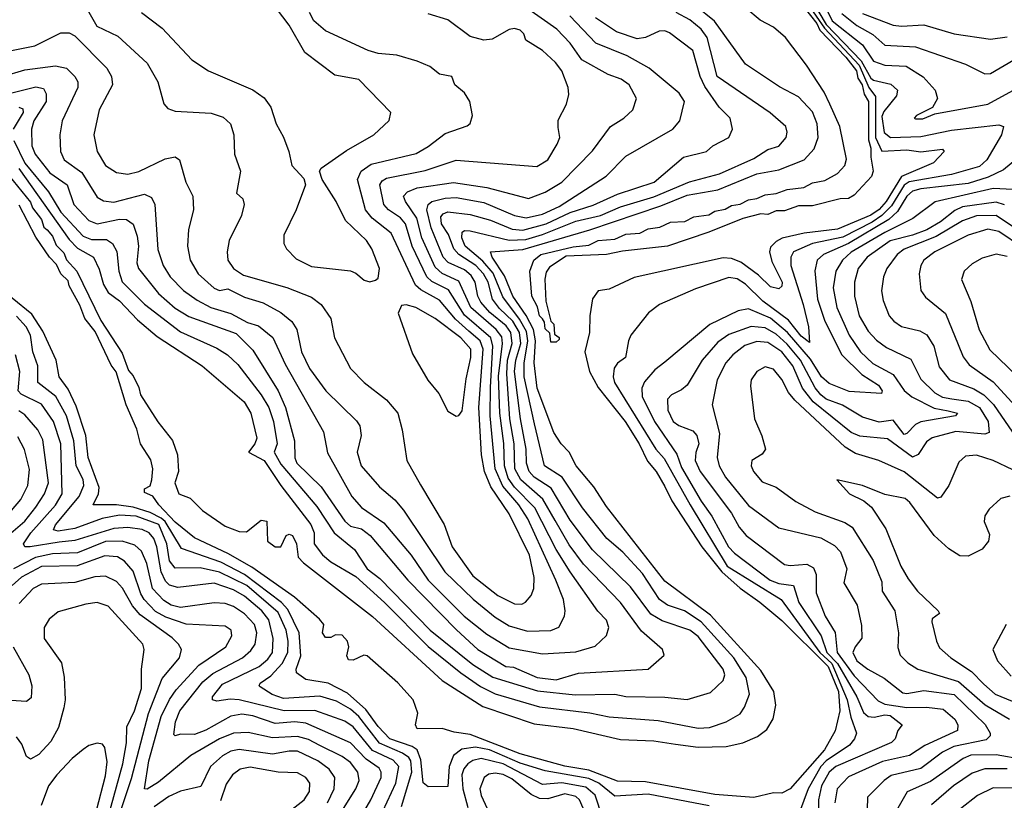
# Model space of a CAD drawing. Extents: x 1308313 to 1441400, y 959662 to 1036319.
# Tile 622 of 656: x 1384537 to 1388075, y 1004734 to 1007539. Entities that reach past the tile are written whole.
import ezdxf

# ---------------------------------------------------------------- set-up
doc = ezdxf.new("R2010")
doc.units = 0

msp = doc.modelspace()

# ---------------------------------------------------------------- linework, layer by layer
at = {"layer": '0CON10XD'}
for points in [[(1387395, 1007663.3), (1387456.5, 1007535), (1387565, 1007448.8), (1387605, 1007390), (1387644.9, 1007374.9), (1387722.2, 1007372.2), (1387783.1, 1007333.1), (1387826.7, 1007285), (1387834.4, 1007255), (1387816.4, 1007223.6), (1387759.2, 1007195), (1387751.2, 1007185), (1387755, 1007182.5), (1387782.2, 1007182.2), (1387825, 1007200), (1388015, 1007235.7), (1388105, 1007284.7)], [(1387355, 1007582.6), (1387401.4, 1007525), (1387411.5, 1007501.5), (1387505, 1007403.9), (1387543.4, 1007355), (1387548.2, 1007328.2), (1387563.5, 1007305), (1387571.4, 1007271.4), (1387586.5, 1007245), (1387586.6, 1007106.6), (1387595, 1007076.7), (1387595.2, 1007045), (1387602.9, 1006995), (1387597.5, 1006975), (1387535, 1006908.1), (1387515, 1006896.5), (1387485, 1006895.5), (1387385, 1006869.7), (1387335, 1006869.3), (1387285, 1006851.8), (1387255, 1006851.5), (1387225, 1006839.2), (1387199.3, 1006840.7), (1387135, 1006824.8), (1387012.9, 1006775), (1386865, 1006724.7), (1386702.6, 1006707.4), (1386645, 1006694.7), (1386500.9, 1006689.1), (1386440.4, 1006649.6), (1386428.6, 1006631.4), (1386424.2, 1006605.8), (1386426.8, 1006526.8), (1386445.8, 1006455.8), (1386455.6, 1006445), (1386458.3, 1006408.3), (1386475, 1006396.7), (1386475, 1006390), (1386465, 1006380), (1386445, 1006380), (1386441.7, 1006411.7), (1386425, 1006427.5), (1386422.3, 1006452.3), (1386415, 1006463.3), (1386405, 1006474), (1386397.5, 1006507.5), (1386377.5, 1006545), (1386369.4, 1006635), (1386383.6, 1006675), (1386409.4, 1006695), (1386525, 1006722.9), (1386582, 1006728), (1386615, 1006745.2), (1386675, 1006750), (1386715, 1006767.6), (1386765, 1006771.8), (1386795, 1006787.7), (1386836.6, 1006793.4), (1386875, 1006811.3), (1386926.5, 1006813.5), (1386959.3, 1006830.7), (1387012.8, 1006837.2), (1387035, 1006850.7), (1387072.2, 1006857.8), (1387095, 1006871.2), (1387125, 1006876.3), (1387155, 1006891.8), (1387185, 1006896.2), (1387215, 1006909.4), (1387255.3, 1006914.7), (1387295, 1006929), (1387353.8, 1006936.2), (1387385, 1006952.9), (1387429.6, 1006960.4), (1387475, 1006986.5), (1387501.1, 1007015), (1387507.5, 1007037.5), (1387483.3, 1007155), (1387447.2, 1007235), (1387427.8, 1007277.8), (1387364.1, 1007375), (1387288.4, 1007475), (1387245, 1007512.2), (1387197.5, 1007537.5), (1387094.3, 1007625)], [(1387381.8, 1007611.8), (1387435, 1007521.4), (1387560.9, 1007390.9), (1387595, 1007329.1), (1387605, 1007321), (1387667.3, 1007307.3), (1387691.1, 1007285), (1387687.6, 1007265), (1387641.2, 1007208.8), (1387635, 1007191.2), (1387643.3, 1007133.3), (1387666, 1007115), (1387775, 1007119.1), (1387885, 1007141.6), (1388055, 1007160.9), (1388071.9, 1007155), (1388064.2, 1007125), (1388011.9, 1007035), (1387985, 1007011), (1387885, 1006982.3), (1387733.3, 1006956.7), (1387715, 1006943.7), (1387669.7, 1006870.3), (1387634.7, 1006835.3), (1387599.3, 1006810.7), (1387495, 1006757.4), (1387385, 1006734.9), (1387317.8, 1006705), (1387307.1, 1006685), (1387307.2, 1006655), (1387351.9, 1006515), (1387371.1, 1006435), (1387375, 1006378.6), (1387345, 1006401.9), (1387299.1, 1006459.1), (1387207.2, 1006527.2), (1387145, 1006588.1), (1387115, 1006607.9), (1387085, 1006612.9), (1386965, 1006571.8), (1386835.7, 1006515), (1386796.7, 1006485), (1386733.3, 1006405), (1386723.8, 1006385), (1386713.3, 1006325), (1386685, 1006304.3), (1386673.4, 1006286.6), (1386669.5, 1006255), (1386674.4, 1006235), (1386823.1, 1005995), (1386852.4, 1005962.4), (1386945.7, 1005795.7), (1387078.3, 1005575), (1387273, 1005455), (1387412.1, 1005265), (1387455, 1005224.8), (1387510.1, 1005095), (1387522.9, 1005032.9), (1387543.6, 1004975), (1387536.9, 1004955), (1387518.6, 1004931.4), (1387435, 1004875.9), (1387415, 1004855.4), (1387369.5, 1004775), (1387338.6, 1004691.4)], [(1384475, 1007334.3), (1384555, 1007358.2), (1384665, 1007372.5), (1384705, 1007364.1), (1384735.2, 1007335.2), (1384745.8, 1007315), (1384745.7, 1007295), (1384688.8, 1007175), (1384680.5, 1007125), (1384683.7, 1007065), (1384696.9, 1007035), (1384760.2, 1006990.2), (1384815, 1006900.8), (1384838.3, 1006888.3), (1384875, 1006883.5), (1384985, 1006912.4), (1385010.2, 1006900.2), (1385022.2, 1006875), (1385032.9, 1006712.9), (1385052.3, 1006655), (1385077.1, 1006615), (1385125.1, 1006565.1), (1385175, 1006530.4), (1385223.1, 1006505), (1385295, 1006483.2), (1385355, 1006451.2), (1385395, 1006438.6), (1385446.6, 1006396.6), (1385490.6, 1006300.6), (1385628.2, 1006058.2), (1385642.4, 1005982.4), (1385730.7, 1005825), (1385765, 1005785.7), (1385845, 1005730.8), (1385943.5, 1005615), (1386004.4, 1005525), (1386134.3, 1005395), (1386215, 1005330.9), (1386295, 1005282), (1386415, 1005260.3), (1386535, 1005267.4), (1386605, 1005287.5), (1386645, 1005325.7), (1386653.9, 1005355), (1386645, 1005381.1), (1386613.6, 1005413.6), (1386515, 1005554.2), (1386464.9, 1005635), (1386387.6, 1005785), (1386315, 1005859.2), (1386291.8, 1005891.8), (1386278.4, 1005935), (1386275.8, 1006015.8), (1386262.2, 1006125), (1386257.7, 1006257.7), (1386271.3, 1006375), (1386268.6, 1006398.6), (1386249, 1006425), (1386158, 1006505), (1386115, 1006599), (1386055, 1006626.9), (1386029.2, 1006649.2), (1385982.2, 1006755), (1385964, 1006825), (1385922.7, 1006885), (1385916.3, 1006905), (1385930.3, 1006919.7), (1385965.1, 1006934.9), (1386095, 1006953.9), (1386215, 1006935.2), (1386365, 1006896.7), (1386425, 1006918.7), (1386484.5, 1006955.5), (1386595, 1007067.1), (1386660, 1007155), (1386707.8, 1007185), (1386740, 1007215), (1386752.7, 1007255), (1386727.1, 1007305), (1386698.2, 1007325), (1386651.7, 1007341.7), (1386556.4, 1007395), (1386514.7, 1007455), (1386466.3, 1007505), (1386342.6, 1007592.6)], [(1384498.3, 1006978.3), (1384575, 1006883.3), (1384582.3, 1006862.3), (1384615, 1006821.2), (1384623.8, 1006793.8), (1384635, 1006783.3), (1384655, 1006761.2), (1384668, 1006728), (1384695, 1006701.2), (1384705.5, 1006675.5), (1384742, 1006635), (1384828.3, 1006458.3), (1384905, 1006340), (1384927.9, 1006277.9), (1384945, 1006258.8), (1384965, 1006216.7), (1384971.2, 1006191.2), (1385033.3, 1006093.3), (1385086.1, 1006026.1), (1385103.3, 1005975), (1385107.1, 1005915), (1385094.2, 1005875), (1385108.4, 1005835), (1385149.6, 1005819.6), (1385194.1, 1005775), (1385275, 1005718.2), (1385325, 1005699.4), (1385351.7, 1005698.3), (1385405, 1005740), (1385425, 1005736.7), (1385427.1, 1005665), (1385455, 1005644.6), (1385475.6, 1005644.4), (1385494.2, 1005685), (1385505, 1005690), (1385516.7, 1005685), (1385531.2, 1005655), (1385537.1, 1005607.1), (1385557, 1005587), (1385805, 1005394), (1386055, 1005164.7), (1386201.2, 1005071.2), (1386385, 1005008.5), (1386525, 1004992), (1386695, 1004952.3), (1386815, 1004946.9), (1386893.3, 1004935), (1386975, 1004924), (1387075, 1004926.9), (1387135, 1004940.7), (1387187.3, 1004962.7), (1387221.5, 1004988.5), (1387243.8, 1005026.2), (1387253.3, 1005075), (1387246.8, 1005125), (1387199.8, 1005199.8), (1387018.8, 1005398.8), (1386855, 1005521.1), (1386645, 1005789.7), (1386600.1, 1005860.1), (1386536.3, 1005935), (1386511.3, 1005985), (1386481.8, 1006015), (1386455.8, 1006055), (1386396, 1006215), (1386385.1, 1006305.1), (1386390, 1006385), (1386382.6, 1006425), (1386356.3, 1006476.3), (1386308.4, 1006545), (1386278.8, 1006618.8), (1386234.2, 1006685), (1386228.2, 1006705), (1386345, 1006712.5), (1386585, 1006783.1), (1386840.2, 1006869.8), (1386935, 1006907.9), (1387045, 1006927.3), (1387185, 1006984.4), (1387265, 1006998.8), (1387355.4, 1007035), (1387391.4, 1007075), (1387406, 1007115), (1387402.3, 1007165), (1387385, 1007207.6), (1387335, 1007261.7), (1387267.4, 1007297.4), (1387145, 1007379.1), (1387033, 1007533), (1386965, 1007589)], [(1387369, 1007595), (1387428.6, 1007508.6), (1387553.2, 1007375), (1387587.4, 1007295), (1387612.2, 1007262.2), (1387611.8, 1007115), (1387635, 1007066.8), (1387725, 1007071), (1387775, 1007064.2), (1387853, 1007073), (1387858.5, 1007065), (1387820.6, 1007025), (1387705, 1006975.8), (1387650.1, 1006885), (1387625, 1006856.8), (1387595, 1006836), (1387475, 1006785.8), (1387355, 1006771.1), (1387276.7, 1006753.3), (1387255, 1006742.3), (1387235, 1006720.9), (1387230.6, 1006705), (1387239.7, 1006669.7), (1387277, 1006595), (1387275, 1006580.6), (1387265, 1006571.5), (1387235, 1006578.5), (1387191, 1006621), (1387127.5, 1006667.5), (1387095, 1006680.2), (1387065, 1006683.2), (1386745, 1006612.7), (1386655, 1006570), (1386615, 1006564.4), (1386595, 1006535.8), (1386585.4, 1006475), (1386584, 1006415), (1386567.7, 1006345), (1386584.4, 1006275), (1386615, 1006217.1), (1386712.5, 1006095), (1386762.1, 1006015), (1386792.2, 1005952.2), (1386823.4, 1005915), (1386855, 1005861.8), (1386879.6, 1005809.6), (1386988.4, 1005645), (1387059.4, 1005555), (1387125, 1005495.4), (1387196.1, 1005446.1), (1387275, 1005379.7), (1387442, 1005215), (1387478.5, 1005125), (1387483.2, 1005055), (1387466.7, 1004983.3), (1387428.5, 1004915), (1387305, 1004774.8), (1387275, 1004759.3), (1387245, 1004760), (1387175, 1004743.2), (1387035, 1004754.1), (1386785, 1004800.4), (1386685, 1004802.6), (1386581.4, 1004841.4), (1386495, 1004855.7), (1386335, 1004900.4), (1386155, 1004970.3), (1386098.3, 1004978.3), (1386055, 1004992.2), (1385965, 1004990.8), (1385958.6, 1005005), (1385967, 1005047), (1385950.8, 1005095), (1385895, 1005156.2), (1385785, 1005253.1), (1385773.3, 1005255), (1385735, 1005236.9), (1385718.3, 1005238.3), (1385712.2, 1005252.2), (1385718.9, 1005285), (1385714.4, 1005305), (1385695, 1005327.5), (1385671.7, 1005328.3), (1385655, 1005318.8), (1385635, 1005318.8), (1385624.3, 1005335), (1385629.2, 1005365), (1385614.6, 1005385), (1385523.9, 1005463.9), (1385371.1, 1005571.1), (1385285, 1005621), (1385165, 1005677.2), (1385095, 1005732.9), (1385036.5, 1005795), (1385015, 1005826.4), (1384985, 1005840), (1384985, 1005852.5), (1385005, 1005863.8), (1385012.1, 1005885), (1385014.7, 1005925), (1385007.7, 1005957.7), (1384970.4, 1006015), (1384957.6, 1006067.6), (1384919.2, 1006155), (1384883, 1006273), (1384865, 1006297.5), (1384808, 1006418), (1384771.2, 1006465), (1384752.7, 1006512.7), (1384715, 1006582.5), (1384710.8, 1006600.8), (1384684, 1006625), (1384669.5, 1006659.5), (1384643.8, 1006685), (1384595, 1006757.5), (1384535, 1006872.5)], [(1384771.1, 1007591.1), (1384813.5, 1007515), (1384889.2, 1007479.2), (1384995, 1007382.2), (1385033.5, 1007315), (1385055, 1007236.7), (1385069.4, 1007219.4), (1385095, 1007210.4), (1385225, 1007202.8), (1385268.3, 1007188.3), (1385294.5, 1007165), (1385306.4, 1007125), (1385308.1, 1007055), (1385330.4, 1006995), (1385315.8, 1006915), (1385338, 1006895), (1385343.5, 1006875), (1385333.2, 1006835), (1385289.2, 1006745), (1385281.7, 1006705), (1385285, 1006674.4), (1385305, 1006644.6), (1385341, 1006621), (1385496.4, 1006576.4), (1385585, 1006542), (1385620, 1006515), (1385654.6, 1006465), (1385668.5, 1006395), (1385725.5, 1006285), (1385775, 1006234.5), (1385855, 1006172.7), (1385895.3, 1006125.3), (1385910.9, 1006065), (1385927.3, 1005955), (1385977.2, 1005867.2), (1386062.2, 1005725), (1386090.2, 1005645), (1386165, 1005540.2), (1386255, 1005470), (1386315, 1005440), (1386341.2, 1005438.8), (1386354.7, 1005445.3), (1386375, 1005470), (1386384.7, 1005495), (1386385.2, 1005534.8), (1386368.8, 1005615), (1386295, 1005762.9), (1386230.2, 1005860.2), (1386207.2, 1005915), (1386195.6, 1005975), (1386186.8, 1006145), (1386201.6, 1006355), (1386191.3, 1006385), (1386151.1, 1006418.9), (1386102.3, 1006462.3), (1386045, 1006531), (1385978, 1006568), (1385959.4, 1006585), (1385871.3, 1006771.3), (1385802.9, 1006825), (1385779, 1006855), (1385750.2, 1006965), (1385764.2, 1006995), (1385799.8, 1007020.2), (1385961.7, 1007058.3), (1386005, 1007082.9), (1386065, 1007129.6), (1386145, 1007156.9), (1386155, 1007166.2), (1386164.3, 1007195), (1386154.2, 1007245), (1386135, 1007276), (1386100, 1007305), (1386090, 1007335), (1386045, 1007343.3), (1386010.5, 1007370.5), (1385965, 1007389.6), (1385891.3, 1007411.3), (1385825, 1007417.9), (1385788.4, 1007428.4), (1385635, 1007498.9), (1385593.5, 1007535), (1385577.6, 1007565)], [(1385795, 1006596.7), (1385815, 1006602.5), (1385825, 1006610), (1385829.4, 1006645), (1385802.5, 1006715), (1385783.5, 1006745), (1385707.5, 1006817.5), (1385674.4, 1006885), (1385623.3, 1006965), (1385614.3, 1006995), (1385620, 1007005), (1385711, 1007069), (1385809.4, 1007125), (1385863.8, 1007176.2), (1385870, 1007205), (1385755, 1007324.4), (1385669.1, 1007339.1), (1385561.5, 1007421.5), (1385505, 1007519.6), (1385459.2, 1007579.3)], [(1384475, 1007267.9), (1384595, 1007297.9), (1384621.8, 1007291.8), (1384631.9, 1007271.9), (1384632.2, 1007245), (1384587.2, 1007175), (1384578.7, 1007145), (1384580.2, 1007085), (1384592.3, 1007055), (1384645, 1006989), (1384707.5, 1006945), (1384731.2, 1006875), (1384785, 1006817.4), (1384815, 1006805.5), (1384895, 1006822.1), (1384920.2, 1006820.2), (1384945, 1006803.5), (1384959.4, 1006760.6), (1384964.2, 1006725), (1384958.1, 1006665), (1384963.4, 1006645), (1385035.3, 1006555.3), (1385095, 1006502.4), (1385145, 1006471.9), (1385315, 1006411.1), (1385375, 1006351.1), (1385465, 1006205.3), (1385491.9, 1006145), (1385523.8, 1006025), (1385524.8, 1005964.8), (1385533, 1005945), (1385619.5, 1005859.5), (1385705, 1005737.1), (1385725, 1005718.4), (1385765, 1005708.6), (1385796.1, 1005685), (1385931.8, 1005525), (1386106, 1005346), (1386183.1, 1005275), (1386283.8, 1005215), (1386311.7, 1005211.7), (1386396.2, 1005175), (1386465, 1005166), (1386545, 1005190.6), (1386794.7, 1005205.3), (1386852.9, 1005255), (1386846.5, 1005275), (1386771.4, 1005341.4), (1386695, 1005444.3), (1386562.7, 1005582.7), (1386511.3, 1005651.3), (1386460.8, 1005739.3), (1386416, 1005816), (1386337.2, 1005885), (1386315.9, 1005925), (1386314.1, 1006015), (1386298.1, 1006105), (1386286.6, 1006266.6), (1386289.8, 1006315), (1386306.1, 1006375), (1386301.1, 1006415), (1386285, 1006438.5), (1386226.3, 1006486.3), (1386193.6, 1006523.6), (1386183, 1006545), (1386173.6, 1006595), (1386159.5, 1006619.5), (1386135, 1006639.5), (1386076.6, 1006666.6), (1386058.7, 1006685), (1386015, 1006790.3), (1386000, 1006855), (1386004.2, 1006875), (1386017.1, 1006885), (1386065, 1006897.6), (1386105, 1006899.5), (1386205, 1006881.6), (1386315, 1006835.5), (1386356.5, 1006826.6), (1386415, 1006839.8), (1386475, 1006866.9), (1386644.1, 1006975.9), (1386715, 1007048.8), (1386883.6, 1007145), (1386908.2, 1007175), (1386925.4, 1007245), (1386906.6, 1007275), (1386798.1, 1007365), (1386719.2, 1007409.2), (1386606.6, 1007455), (1386513.2, 1007553.2)], [(1384516, 1007105), (1384555, 1007023), (1384640.3, 1006920.3), (1384685, 1006847.2), (1384765, 1006761.3), (1384795, 1006749.1), (1384848.3, 1006748.3), (1384870, 1006735), (1384885.7, 1006705.7), (1384893.4, 1006635), (1384905, 1006597.2), (1384985, 1006516), (1385115, 1006416.7), (1385245, 1006358.3), (1385283.2, 1006335), (1385320.1, 1006300.1), (1385405, 1006191.2), (1385431.5, 1006145), (1385448.8, 1006095), (1385461.9, 1006015), (1385451.3, 1005985), (1385475, 1005942.1), (1385605, 1005789.6), (1385666.2, 1005695), (1385739.6, 1005635), (1385784.9, 1005565), (1385830.7, 1005530.7), (1386011.7, 1005345), (1386165, 1005222), (1386236.4, 1005176.4), (1386397.5, 1005127.5), (1386533.1, 1005113.1), (1386675, 1005115.3), (1386715, 1005107.1), (1386855, 1005104.3), (1386935, 1005095.8), (1387019.2, 1005120.8), (1387065, 1005164.5), (1387070.8, 1005185), (1387064.1, 1005205), (1386975, 1005322.7), (1386945, 1005345.5), (1386845, 1005379.1), (1386805, 1005402.1), (1386731, 1005501), (1386595, 1005633.9), (1386515, 1005739.8), (1386446.2, 1005855), (1386385, 1005894.6), (1386367.1, 1005915), (1386358, 1005945), (1386356.2, 1005995), (1386335.7, 1006105), (1386315.1, 1006275), (1386319.5, 1006315), (1386337.7, 1006375), (1386332.6, 1006415), (1386308.9, 1006455), (1386261.1, 1006501.1), (1386235.6, 1006535), (1386220.2, 1006595), (1386203.4, 1006625), (1386175.3, 1006655), (1386115.2, 1006695), (1386096.3, 1006715), (1386077, 1006767), (1386052.6, 1006805), (1386050.2, 1006829.8), (1386058.8, 1006841.2), (1386075, 1006847.8), (1386155, 1006838.8), (1386228.7, 1006818.7), (1386306, 1006786), (1386345, 1006782), (1386429, 1006805), (1386515, 1006846.5), (1386597.3, 1006872.7), (1386685, 1006911.9), (1386816.9, 1006955), (1386922.5, 1007045), (1387005, 1007064.6), (1387027.5, 1007085), (1387084.4, 1007115), (1387098.5, 1007145), (1387089.2, 1007185), (1387050.2, 1007225), (1386998.3, 1007298.3), (1386981.4, 1007335), (1386955, 1007427.7), (1386871.1, 1007491.1), (1386855, 1007498.3), (1386835, 1007497.7), (1386785.5, 1007474.5), (1386755, 1007469.6), (1386680.8, 1007495), (1386605.8, 1007545)], [(1384975, 1007564.5), (1385048.7, 1007508.7), (1385155, 1007394.5), (1385214.7, 1007354.7), (1385375, 1007287.3), (1385415, 1007257.8), (1385439.1, 1007225), (1385457.8, 1007165), (1385485, 1007116.2), (1385503.5, 1007065), (1385514.3, 1007015), (1385557.6, 1006967.6), (1385564.2, 1006945), (1385530, 1006855), (1385485.7, 1006765), (1385485.7, 1006735), (1385495.7, 1006715), (1385529.8, 1006679.8), (1385585, 1006652.3), (1385725, 1006636.5), (1385745, 1006628.1), (1385775, 1006602.9), (1385795, 1006596.7)], [(1385059.3, 1007039.3), (1385095, 1007045.4), (1385110.6, 1007035), (1385133.9, 1006955), (1385159.1, 1006905), (1385160.8, 1006855), (1385143.8, 1006785), (1385139.2, 1006725), (1385149.7, 1006675), (1385178.6, 1006625), (1385235, 1006573.8), (1385255, 1006566), (1385285, 1006572.2), (1385345, 1006542.1), (1385411.1, 1006521.1), (1385475, 1006487.1), (1385514.1, 1006454.1), (1385533.1, 1006425), (1385549, 1006345), (1385577.6, 1006285), (1385636.7, 1006205), (1385747.2, 1006097.2), (1385759, 1006079), (1385763.4, 1006045), (1385749.2, 1005985), (1385764, 1005935), (1385829.5, 1005859.5), (1385885, 1005813.4), (1385915.8, 1005775.8), (1386064.8, 1005555), (1386166.3, 1005456.3), (1386245, 1005391.7), (1386295, 1005360), (1386361.9, 1005341.9), (1386445, 1005343.5), (1386473.7, 1005356.3), (1386493.8, 1005395), (1386497.1, 1005415), (1386490.2, 1005455), (1386463.7, 1005525), (1386362.3, 1005745), (1386330.5, 1005795), (1386272.2, 1005862.2), (1386244.9, 1005924.9), (1386226.9, 1006115), (1386228.7, 1006218.7), (1386236.4, 1006365), (1386229.5, 1006395), (1386135, 1006477), (1386077.6, 1006567.6), (1386018.1, 1006598.1), (1385999.3, 1006615), (1385947.5, 1006725), (1385922.6, 1006805), (1385905, 1006826.3), (1385861.6, 1006855), (1385844.8, 1006875), (1385830.8, 1006945), (1385839.7, 1006960.3), (1385855, 1006969.4), (1385993.4, 1006996.6), (1386105, 1007033.5), (1386395, 1007010.7), (1386434.3, 1007035.7), (1386468.5, 1007091.5), (1386477.4, 1007115), (1386471.9, 1007151.9), (1386471.9, 1007178.1), (1386501.4, 1007235), (1386510.3, 1007269.7), (1386507.5, 1007295), (1386484.7, 1007355), (1386462, 1007385), (1386415, 1007427.7), (1386355.6, 1007465), (1386348, 1007488), (1386335, 1007501.5), (1386315, 1007507.1), (1386295, 1007503.6), (1386235, 1007468.9), (1386205, 1007465.5), (1386155, 1007478.8), (1386075, 1007538.8), (1386005, 1007560)], [(1386943.6, 1006956.4), (1387051.2, 1006985), (1387175, 1007039.8), (1387225, 1007072.5), (1387265, 1007084.3), (1387290.5, 1007115), (1387294.7, 1007135), (1387289.6, 1007155), (1387233.7, 1007203.7), (1387042.4, 1007335), (1387006.6, 1007475), (1386985, 1007505.2), (1386945, 1007537.8), (1386896.2, 1007565)], [(1387490.5, 1007560.5), (1387545, 1007518.5), (1387602.7, 1007485), (1387645, 1007447.6), (1387755, 1007441), (1387935, 1007379.3), (1388005, 1007344.7), (1388025.6, 1007345.6), (1388108.5, 1007395)], [(1387565, 1007561.5), (1387675, 1007519), (1387705, 1007515.2), (1387785, 1007520.2), (1387895, 1007488.4), (1388025, 1007469.2), (1388085, 1007477.5)], [(1384507.7, 1007427.7), (1384590.8, 1007445), (1384685, 1007491.3), (1384715, 1007491.5), (1384735, 1007480.8), (1384849.6, 1007365), (1384866.2, 1007335), (1384870, 1007305), (1384822.9, 1007215), (1384803.3, 1007125), (1384815.2, 1007065), (1384844.5, 1007014.5), (1384885, 1006989.5), (1384925, 1006983.9), (1384965, 1006993.6), (1385059.3, 1007039.3)], [(1384533.8, 1007225), (1384548.1, 1007218.1), (1384549.5, 1007205), (1384513, 1007145)], [(1388127.4, 1007045), (1388071.3, 1006998.7), (1388016.9, 1006973.1), (1387945, 1006950.1), (1387775, 1006930.5), (1387745, 1006922.2), (1387725, 1006904.8), (1387690.5, 1006849.5), (1387659.6, 1006820.4), (1387515, 1006734.3), (1387424.7, 1006695), (1387402.4, 1006675), (1387394, 1006636), (1387403.6, 1006535), (1387429.2, 1006455), (1387490.7, 1006335), (1387563.2, 1006263.2), (1387623.1, 1006225), (1387635.4, 1006205), (1387633.8, 1006195), (1387517, 1006203), (1387445, 1006231.7), (1387418.4, 1006255), (1387378.5, 1006318.5), (1387295.2, 1006415.2), (1387235, 1006465.7), (1387155, 1006499.5), (1387118, 1006492), (1387017, 1006443), (1386855, 1006307.7), (1386819.2, 1006280.8), (1386782.2, 1006237.8), (1386772.1, 1006215), (1386773.4, 1006185), (1386818.2, 1006095), (1386897.5, 1005977.6), (1386915, 1005930), (1386985, 1005808.9), (1387023.9, 1005755), (1387083.9, 1005645), (1387105, 1005621.6), (1387233.3, 1005525), (1387265, 1005512.9), (1387317.1, 1005505), (1387336.6, 1005445), (1387416.1, 1005325), (1387436.6, 1005265), (1387475.4, 1005225), (1387545.1, 1005105.1), (1387569, 1005049), (1387585, 1005034.2), (1387607.4, 1005032.6), (1387645, 1005041), (1387665, 1005038.2), (1387707.1, 1005005), (1387692.5, 1004985), (1387682.3, 1004955), (1387668.8, 1004941.2), (1387469.2, 1004855), (1387445.7, 1004835), (1387417.4, 1004785), (1387406.8, 1004735), (1387407.4, 1004705)], [(1384534.1, 1007004.1), (1384715, 1006748.3), (1384745, 1006717.4), (1384801.7, 1006685), (1384821.9, 1006641.8), (1384837.5, 1006587.5), (1384855, 1006558.8), (1384895, 1006528.8), (1384960.2, 1006460.2), (1385030.5, 1006400.5), (1385192.1, 1006295), (1385343.1, 1006165), (1385367.8, 1006125), (1385389, 1006035), (1385382.2, 1006015), (1385359.1, 1005985), (1385414.8, 1005955), (1385475, 1005864.3), (1385582.8, 1005725), (1385595.2, 1005695), (1385594.9, 1005655), (1385625, 1005616.1), (1385655, 1005591.1), (1385745, 1005537.6), (1385847.1, 1005445), (1386005, 1005285.8), (1386121.3, 1005191.3), (1386192.7, 1005142.7), (1386245, 1005116.3), (1386405, 1005069.6), (1386585, 1005048.4), (1386655, 1005033.9), (1386830.6, 1005020.6), (1386975, 1004992.3), (1387015, 1004995.8), (1387075, 1005015.2), (1387125.2, 1005044.8), (1387141.7, 1005068.3), (1387159.3, 1005115), (1387147.6, 1005175), (1387103.4, 1005245), (1386985, 1005374.6), (1386925, 1005414.1), (1386864.7, 1005435), (1386835.5, 1005455.5), (1386775, 1005548.5), (1386703.8, 1005625), (1386646.7, 1005675), (1386558.9, 1005785), (1386486, 1005895), (1386422.9, 1005935), (1386386.6, 1006086.6), (1386348.9, 1006255), (1386349.6, 1006305), (1386363.1, 1006385), (1386357.9, 1006417.9), (1386333, 1006463), (1386272.8, 1006542.8), (1386238.1, 1006628.1), (1386201, 1006671.1), (1386136.9, 1006725), (1386125.6, 1006755), (1386126.8, 1006775), (1386135, 1006781), (1386155, 1006780.6), (1386296, 1006746), (1386355, 1006748.6), (1386415, 1006766.5), (1386535, 1006815.1), (1386624.1, 1006835), (1386695, 1006866.2), (1386815, 1006901.8), (1386943.6, 1006956.4)], [(1388105, 1006928.8), (1388035, 1006932.3), (1387825.7, 1006884.3), (1387746.2, 1006823.8), (1387645, 1006774), (1387525, 1006703.6), (1387493.4, 1006675), (1387469.4, 1006635), (1387459.3, 1006575), (1387473.2, 1006505), (1387517.8, 1006405), (1387557.7, 1006345), (1387602.7, 1006302.7), (1387675, 1006263.8), (1387715, 1006205.7), (1387743, 1006183), (1387822.9, 1006142.9), (1387872.8, 1006132.8), (1387906.9, 1006125), (1387898.8, 1006115), (1387775, 1006093.5), (1387755, 1006084.4), (1387725, 1006051.6), (1387715, 1006048.1), (1387675, 1006099.5), (1387625, 1006092.6), (1387565, 1006110.7), (1387493.8, 1006153.8), (1387435, 1006175.7), (1387415, 1006190.1), (1387395.5, 1006215.5), (1387342.2, 1006315), (1387295, 1006372.8), (1387255, 1006408.4), (1387215, 1006431), (1387165, 1006436.6), (1387085, 1006407.7), (1387045, 1006380), (1386989.5, 1006315), (1386934.6, 1006225), (1386915, 1006208.2), (1386878.9, 1006191.1), (1386864.8, 1006175.2), (1386866.2, 1006135), (1386884.8, 1006095), (1386905, 1006080), (1386955, 1006061.2), (1386969.5, 1006045), (1386977.5, 1006015), (1386966.4, 1005983.6), (1386964, 1005955), (1386982.3, 1005915), (1387094.7, 1005765), (1387121.9, 1005715), (1387147.1, 1005685), (1387285, 1005580.9), (1387305, 1005576.8), (1387365, 1005582.7), (1387389.3, 1005569.3), (1387398.1, 1005545), (1387398.6, 1005478.6), (1387430.7, 1005395), (1387467.1, 1005337.1), (1387473.9, 1005265), (1387535, 1005181.3), (1387621.4, 1005091.4), (1387645, 1005079.5), (1387725, 1005067.3), (1387795, 1005068.8), (1387855, 1005060.8), (1387896.7, 1005025), (1387907.2, 1005005), (1387906.2, 1004985), (1387789.2, 1004930.8), (1387733.8, 1004895), (1387636.8, 1004873.2), (1387515, 1004817.4), (1387474.1, 1004775), (1387465.6, 1004725)], [(1388075, 1006873.2), (1388045, 1006883.1), (1387925, 1006866.7), (1387896.5, 1006853.5), (1387845, 1006812.7), (1387796.2, 1006783.8), (1387745, 1006764.1), (1387665, 1006744.6), (1387581.9, 1006685), (1387550, 1006645), (1387536.5, 1006595), (1387536.8, 1006545), (1387553.7, 1006475), (1387585, 1006419.7), (1387615, 1006387.3), (1387650.9, 1006360.9), (1387739.4, 1006319.4), (1387775, 1006247.3), (1387825, 1006198.4), (1387852.7, 1006182.7), (1387886.7, 1006176.7), (1387945, 1006168.1), (1387985, 1006145.4), (1388016.3, 1006095), (1388019.7, 1006055), (1388005, 1006049.5), (1387901, 1006059), (1387815, 1006036.3), (1387795, 1006021.8), (1387765, 1005976.2), (1387745, 1005966.1), (1387655, 1006032.2), (1387555, 1006042.5), (1387525, 1006055.9), (1387388.1, 1006165), (1387349.1, 1006215), (1387314.9, 1006295), (1387275, 1006345.6), (1387225, 1006379.3), (1387185, 1006382.8), (1387142.6, 1006367.4), (1387099.5, 1006335), (1387074.6, 1006305.4), (1387042.4, 1006245), (1387024.7, 1006154.7), (1387051.3, 1006051.3), (1387043.3, 1005965), (1387050.2, 1005935), (1387072.5, 1005895), (1387155, 1005793.2), (1387265, 1005712.7), (1387415, 1005677.3), (1387465, 1005649.3), (1387486.4, 1005626.4), (1387508.3, 1005565), (1387498, 1005515), (1387545.4, 1005435), (1387561.9, 1005361.9), (1387563.2, 1005316.8), (1387538.4, 1005285), (1387531, 1005265), (1387545.3, 1005235), (1387584.7, 1005205), (1387642.9, 1005172.9), (1387709.8, 1005119.8), (1387725, 1005117), (1387785, 1005127.8), (1387895, 1005114.3), (1388005.9, 1005005.9), (1388023.9, 1004975), (1388023.4, 1004965), (1388009.6, 1004950.4), (1387893.6, 1004926.4), (1387853, 1004907), (1387775, 1004847.8), (1387667.8, 1004822.2), (1387642.5, 1004805), (1387582.7, 1004745), (1387580.8, 1004655)], [(1388155, 1006762.4), (1388045, 1006834.9), (1387975, 1006834.2), (1387925, 1006815.9), (1387830.3, 1006759.7), (1387715.3, 1006714.7), (1387689.8, 1006695), (1387653.1, 1006645), (1387640.6, 1006615), (1387633.5, 1006565), (1387639.6, 1006529.6), (1387661.2, 1006475), (1387677.5, 1006455), (1387705, 1006436.8), (1387771.1, 1006421.1), (1387795.8, 1006405.8), (1387820.9, 1006365), (1387840.8, 1006290.8), (1387877.3, 1006245), (1387965, 1006212.5), (1388001.1, 1006191.1), (1388036.2, 1006156.2), (1388117.8, 1006037.8)], [(1388140.4, 1006720.4), (1388055, 1006778.1), (1388015, 1006786.4), (1387945.4, 1006765), (1387824.6, 1006705), (1387786, 1006675), (1387774.7, 1006655), (1387768.7, 1006625), (1387775.3, 1006565.3), (1387791.4, 1006541.4), (1387863.4, 1006483.4), (1387908.9, 1006371.1), (1387927, 1006327), (1387948.4, 1006298.4), (1388035, 1006237.3), (1388115, 1006150.5)], [(1388085, 1006688), (1388045, 1006695.8), (1387995, 1006682.2), (1387958.8, 1006661.2), (1387930.5, 1006635), (1387920.4, 1006605), (1387954.5, 1006525.5), (1387984.8, 1006424.8), (1388022.5, 1006352.5), (1388153.9, 1006225)], [(1387014.2, 1004714.2), (1386795, 1004755.1), (1386675, 1004748.2), (1386617.7, 1004795), (1386582, 1004812), (1386425, 1004839.2), (1386335, 1004866.8), (1386225, 1004915.1), (1386175, 1004924.9), (1386125, 1004917.8), (1386095.5, 1004895), (1386080.4, 1004855), (1386075, 1004782.9), (1386005, 1004782.5), (1385986.4, 1004796.4), (1385978.7, 1004878.7), (1385964.8, 1004914.8), (1385947.1, 1004927.1), (1385866.3, 1004955), (1385825, 1004998.7), (1385780.3, 1005060.3), (1385715, 1005118), (1385645, 1005155.1), (1385565, 1005167.7), (1385531.8, 1005191.8), (1385530.2, 1005205), (1385547.5, 1005252.5), (1385541.4, 1005335), (1385499.7, 1005419.7), (1385477.1, 1005445), (1385344.9, 1005544.9), (1385259.2, 1005589.2), (1385118.3, 1005638.3), (1385059.3, 1005735), (1385045, 1005747.7), (1385005, 1005768.4), (1384945, 1005787.6), (1384885, 1005795.8), (1384801.1, 1005795), (1384819.8, 1005835), (1384822.8, 1005857.2), (1384782.2, 1005965), (1384773.9, 1006045), (1384740.1, 1006150.1), (1384711.4, 1006211.4), (1384678.3, 1006255), (1384667.6, 1006315), (1384619.5, 1006419.5), (1384580.2, 1006480.2), (1384437.6, 1006595)], [(1386105, 1006114), (1386115, 1006116), (1386127.1, 1006132.9), (1386141.4, 1006248.6), (1386158.1, 1006325), (1386157.7, 1006355), (1386121.7, 1006395), (1386029.2, 1006465), (1385960, 1006505), (1385925.9, 1006514.1), (1385908.8, 1006511.2), (1385896.2, 1006483.8), (1385948.2, 1006338.2), (1386003.1, 1006243.1), (1386043.3, 1006195), (1386075, 1006132), (1386105, 1006114)], [(1385908.7, 1004711.3), (1385945.3, 1004835), (1385942.5, 1004875), (1385935, 1004887.3), (1385912.4, 1004902.4), (1385829.3, 1004939.3), (1385755.6, 1005035), (1385725, 1005060.7), (1385675, 1005089.7), (1385615, 1005107.4), (1385485, 1005099), (1385444.2, 1005114.2), (1385401.1, 1005141.1), (1385396.7, 1005145), (1385400.9, 1005155), (1385439.2, 1005180.8), (1385480.3, 1005225), (1385499.9, 1005265), (1385502, 1005305), (1385494.2, 1005345), (1385465, 1005408.3), (1385352.6, 1005505), (1385255, 1005553.6), (1385185, 1005569.2), (1385095, 1005567.9), (1385075, 1005594.7), (1385065.4, 1005655), (1385036.9, 1005725), (1384955, 1005754.7), (1384895, 1005758.7), (1384833.4, 1005746.6), (1384735, 1005710), (1384675, 1005700.7), (1384657.8, 1005705), (1384665, 1005723.8), (1384750.2, 1005825), (1384767.1, 1005865), (1384765, 1005886.4), (1384739.8, 1005935), (1384730.7, 1006025), (1384704.4, 1006115), (1384666.8, 1006185), (1384602.4, 1006235), (1384601.6, 1006295), (1384583.5, 1006345), (1384575.8, 1006405), (1384560.2, 1006435), (1384525, 1006472.9)], [(1385842, 1004695), (1385888.8, 1004795), (1385898.7, 1004855), (1385878.4, 1004878.4), (1385805, 1004912.3), (1385735, 1004998.1), (1385705, 1005018.4), (1385596.9, 1005056.9), (1385487.5, 1005055), (1385325, 1005094.6), (1385293.4, 1005096.6), (1385245, 1005089.3), (1385230, 1005095), (1385229.1, 1005105), (1385265, 1005150.4), (1385397.1, 1005215), (1385428.9, 1005241.1), (1385444.9, 1005265.1), (1385447.8, 1005315), (1385432.3, 1005382.3), (1385406.3, 1005415), (1385345, 1005467.4), (1385305, 1005489.9), (1385235, 1005513.5), (1385105, 1005498.5), (1385075, 1005506.2), (1385060.8, 1005520.8), (1385045.1, 1005555.1), (1385030.1, 1005645), (1385018.9, 1005675), (1385002.4, 1005695), (1384976.8, 1005706.8), (1384925, 1005714.2), (1384875, 1005710.2), (1384735, 1005666.7), (1384679, 1005661), (1384574.5, 1005644.5), (1384554.8, 1005644.8), (1384550, 1005655), (1384576.5, 1005695), (1384665.8, 1005794.2), (1384689.9, 1005835), (1384684.9, 1006015), (1384657.8, 1006095), (1384615, 1006157.3), (1384542.5, 1006192.5), (1384531.7, 1006205), (1384537.1, 1006275), (1384521.4, 1006335)], [(1388105, 1005921.7), (1388035, 1005954.7), (1387975, 1005973.8), (1387935, 1005970.6), (1387911.7, 1005948.3), (1387875.5, 1005865), (1387846.7, 1005823.3), (1387835, 1005818.9), (1387715, 1005913.9), (1387624.2, 1005954.2), (1387540.3, 1005980.3), (1387502.4, 1006002.4), (1387321.9, 1006171.9), (1387299.6, 1006199.6), (1387275.5, 1006245.5), (1387245, 1006283.5), (1387215, 1006290.9), (1387185.7, 1006275), (1387165.6, 1006245), (1387162.6, 1006222.6), (1387177.3, 1006105), (1387203.7, 1006043.7), (1387216.4, 1005995), (1387205, 1005976.9), (1387167.1, 1005955), (1387164.6, 1005935), (1387173.2, 1005915), (1387205, 1005878.5), (1387255, 1005858.9), (1387325, 1005807.3), (1387395, 1005769.7), (1387501.5, 1005731.5), (1387528.2, 1005715), (1387603.1, 1005595), (1387635, 1005518.8), (1387636.2, 1005485), (1387681.6, 1005415), (1387694.7, 1005335), (1387692.7, 1005282.7), (1387700.9, 1005255), (1387727.5, 1005227.5), (1387764.4, 1005205), (1387910.4, 1005160.4), (1388006.5, 1005076.5), (1388092.9, 1005025)], [(1384505, 1005694), (1384555, 1005736.3), (1384595, 1005787.6), (1384626.3, 1005835), (1384640.3, 1005875), (1384619.3, 1006029.3), (1384601.4, 1006065), (1384555, 1006119.3), (1384533.4, 1006133.4)], [(1384465, 1005726.8), (1384540.4, 1005815), (1384566.2, 1005865), (1384572, 1005922), (1384553.9, 1005993.9), (1384529.6, 1006039.6)], [(1388095, 1005827.1), (1388062.2, 1005817.8), (1388020.6, 1005779.4), (1388004.7, 1005755.3), (1388002.9, 1005735), (1388021.2, 1005688.8), (1388017.5, 1005665), (1387995, 1005635.8), (1387945, 1005611.4), (1387915, 1005612.2), (1387875, 1005637.7), (1387822.8, 1005685), (1387735, 1005804.3), (1387718, 1005818), (1387645, 1005832), (1387565, 1005865.4), (1387472.5, 1005885), (1387518, 1005835), (1387570.3, 1005810.3), (1387597.4, 1005787.4), (1387649.5, 1005709.5), (1387702.8, 1005575), (1387729, 1005529), (1387762.7, 1005485), (1387837.3, 1005415), (1387841.9, 1005405), (1387815, 1005385.7), (1387814.5, 1005375.5), (1387830.7, 1005305), (1387841.8, 1005281.8), (1387882.3, 1005245), (1387957, 1005197), (1388001.5, 1005151.5), (1388042, 1005115), (1388150.2, 1005070.2)], [(1385705.2, 1004575), (1385798.8, 1004735), (1385835.5, 1004815), (1385835.5, 1004835), (1385828.5, 1004848.5), (1385781.5, 1004881.5), (1385725, 1004940.5), (1385565, 1005010.5), (1385525, 1005015.6), (1385455, 1005009.2), (1385375, 1005036.6), (1385335, 1005042.8), (1385295, 1005036.2), (1385205, 1004985.2), (1385165, 1004969.6), (1385115, 1004971.2), (1385095, 1004965.6), (1385090.1, 1004970.1), (1385096.5, 1005015), (1385112.2, 1005055), (1385195, 1005159.3), (1385231.1, 1005188.9), (1385336.8, 1005245), (1385367.8, 1005272.2), (1385382.5, 1005295), (1385389.3, 1005335), (1385380.6, 1005365), (1385344, 1005404), (1385305, 1005429.5), (1385275, 1005440.6), (1385235, 1005443.5), (1385115, 1005426.7), (1385081.1, 1005435), (1385055, 1005451.2), (1385014.3, 1005495), (1384993.8, 1005585), (1384975, 1005629.2), (1384951, 1005651), (1384905.3, 1005665.3), (1384845, 1005664), (1384745, 1005623.3), (1384655, 1005619.8), (1384593.7, 1005606.3), (1384514, 1005566)], [(1385663.8, 1004646.2), (1385744.4, 1004775), (1385756, 1004805), (1385752, 1004835), (1385725, 1004869), (1385695, 1004891.2), (1385615, 1004930.3), (1385575, 1004951.6), (1385535, 1004963.2), (1385445, 1004958.1), (1385357.5, 1004977.5), (1385305, 1004974.5), (1385255, 1004953.9), (1385152.2, 1004895), (1385035, 1004799.3), (1384995, 1004773.1), (1384985, 1004774.3), (1385000.4, 1004875), (1385044.6, 1005035), (1385074.5, 1005095.5), (1385099, 1005131), (1385180.9, 1005219.1), (1385277.3, 1005285), (1385299.2, 1005325), (1385296.6, 1005345), (1385275, 1005359.2), (1385135, 1005366), (1385061.6, 1005391.6), (1385025, 1005411.7), (1384984.3, 1005455), (1384972, 1005475), (1384945, 1005556.5), (1384913.4, 1005593.4), (1384888.6, 1005608.6), (1384842.4, 1005612.4), (1384743.6, 1005576.4), (1384615, 1005574), (1384542.7, 1005535), (1384510, 1005505)], [(1384893.3, 1004675), (1384938.4, 1004811.6), (1384999.2, 1005045), (1385049.1, 1005170.9), (1385111.2, 1005245), (1385118.2, 1005275), (1385107.7, 1005295), (1385085, 1005317.3), (1384970, 1005400), (1384942.1, 1005432.1), (1384905.8, 1005495.8), (1384885, 1005519.5), (1384845, 1005539.3), (1384806.2, 1005536.2), (1384735, 1005516.5), (1384615, 1005510.2), (1384585, 1005494.2), (1384535, 1005440.9)], [(1384851.8, 1004665), (1384907.7, 1004865), (1384920.2, 1004940.2), (1384922.1, 1004997.9), (1384949.2, 1005055), (1384974.5, 1005135), (1384974.8, 1005205), (1384983.9, 1005275), (1384979.6, 1005295), (1384855, 1005431.3), (1384815, 1005444), (1384775, 1005438.4), (1384675, 1005411.2), (1384642.5, 1005385), (1384624.6, 1005355), (1384624.6, 1005314.6), (1384687.1, 1005227.1), (1384696, 1005176), (1384699.7, 1005095), (1384695.4, 1005065.4), (1384675.8, 1004995), (1384649.2, 1004945), (1384605, 1004897.9), (1384575, 1004881.5), (1384561.3, 1004891.3), (1384544.1, 1004935), (1384525, 1004961.2)], [(1388080.8, 1005365), (1388033.1, 1005275), (1388050, 1005235), (1388099.3, 1005179.3)], [(1384513.2, 1005285), (1384569.2, 1005185), (1384580, 1005145), (1384578, 1005102), (1384561.1, 1005088.9), (1384505, 1005092.2)], [(1384813.3, 1004696.6), (1384845, 1004821.4), (1384851.3, 1004871.3), (1384843.1, 1004923.1), (1384833.8, 1004935), (1384815, 1004939.4), (1384785, 1004930.5), (1384765, 1004916.4), (1384725, 1004883.8), (1384669.7, 1004825), (1384639.7, 1004785), (1384613.4, 1004715)], [(1385643.1, 1004725), (1385667, 1004775), (1385669.5, 1004815), (1385648.3, 1004845), (1385608.1, 1004875), (1385535, 1004909.9), (1385505, 1004910.4), (1385445, 1004898.8), (1385325, 1004916.4), (1385295, 1004910.6), (1385265, 1004893.7), (1385222.3, 1004855), (1385187.2, 1004782.8), (1385115, 1004766.3), (1385072.3, 1004747.7), (1385020.3, 1004709.7)], [(1386631.2, 1004671.2), (1386605, 1004751.8), (1386570.5, 1004780.5), (1386485, 1004796), (1386415, 1004790.6), (1386274, 1004865), (1386195, 1004883.9), (1386165, 1004876.9), (1386146.7, 1004865), (1386132.8, 1004847.2), (1386126, 1004825), (1386128.5, 1004775), (1386147.5, 1004707.5)], [(1388235, 1004863.2), (1388045, 1004897.4), (1387955, 1004895.3), (1387926.6, 1004883.4), (1387809, 1004801), (1387726.1, 1004763.9), (1387634.8, 1004605)], [(1385483.5, 1004676.6), (1385559.3, 1004735), (1385577.6, 1004765), (1385579.3, 1004795), (1385564.5, 1004815), (1385535, 1004832.4), (1385465, 1004834.4), (1385365, 1004852.6), (1385328.9, 1004845), (1385301.9, 1004825), (1385279, 1004791), (1385258.2, 1004731.8)], [(1388085, 1004847.1), (1388005, 1004846.5), (1387958.8, 1004831.2), (1387891.9, 1004785), (1387813, 1004717)], [(1386561, 1004705), (1386548.7, 1004735), (1386535, 1004746.9), (1386495, 1004756.3), (1386435, 1004739.2), (1386405, 1004740.5), (1386375, 1004754.8), (1386305, 1004810.3), (1386274.1, 1004825.9), (1386245, 1004831.6), (1386222.8, 1004827.2), (1386205.3, 1004815), (1386190.6, 1004775), (1386195, 1004751.1), (1386230, 1004675)], [(1388125, 1004777.5), (1388035, 1004778.1), (1387978.7, 1004751.4), (1387855.8, 1004655)]]:
    msp.add_lwpolyline(points, dxfattribs=at)

doc.saveas('drawing.dxf')
